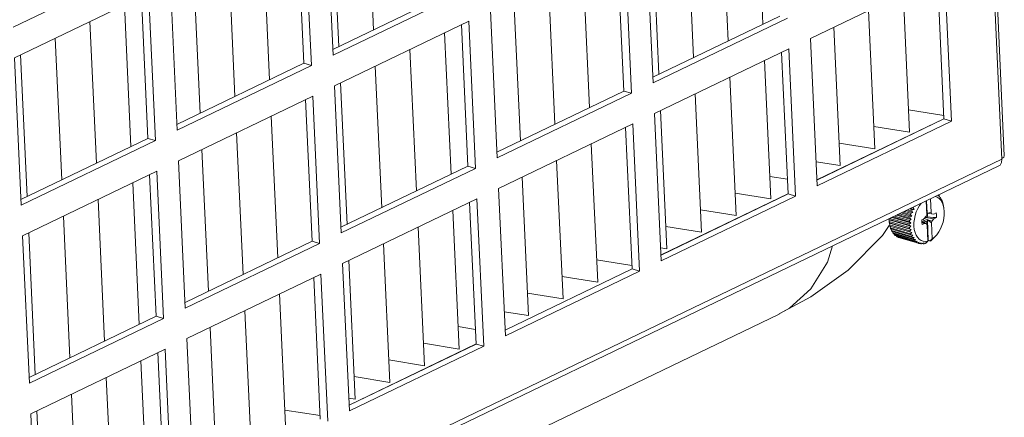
# Model space of a CAD drawing. Header units: millimetres. Extents: x 3925 to 5043, y -86 to 778.
# Tile 261 of 439: x 4937 to 4974, y 98 to 113. Entities that reach past the tile are written whole.
import ezdxf

# ---------------------------------------------------------------- set-up
doc = ezdxf.new("R2010")
doc.units = ezdxf.units.MM
doc.header["$LTSCALE"] = 46.255
for name, color, linetype in [('H30-BOTTOM-CDXF_CONTINUOUS_LINE', 7, 'CONTINUOUS'), ('H30K-FOG-FILDXF_CONTINUOUS_LINE', 7, 'CONTINUOUS'), ('SW3DPS-52-39DXF_CONTINUOUS_LINE', 7, 'CONTINUOUS')]:
    doc.layers.add(name, color=color, linetype=linetype)

msp = doc.modelspace()

# ---------------------------------------------------------------- linework, layer by layer
at = {"layer": 'H30-BOTTOM-CDXF_CONTINUOUS_LINE', "color": 7, "linetype": 'Continuous', "lineweight": 0}
for p, q in [((4916.9502, 79.0439), (4965.2784, 102.3307)), ((4965.2779, 102.3319), (4965.2837, 102.3346))]:
    msp.add_line(p, q, dxfattribs=at)
for points in [[(4965.2837, 102.3346), (4966.4694, 102.9765), (4967.8837, 103.9928), (4969.1671, 105.2929), (4969.4243, 105.6735)], [(4966.4704, 103.2792), (4967.0954, 104.2846), (4967.2939, 104.9024)], [(4965.2837, 102.3346), (4965.663, 102.5485), (4966.4704, 103.2792)]]:
    msp.add_lwpolyline(points, dxfattribs=at)
at = {"layer": 'H30K-FOG-FILDXF_CONTINUOUS_LINE', "color": 7, "linetype": 'Continuous', "lineweight": 0}
for p, q in [((4973.6748, 108.1741), (4972.2798, 138.4837)), ((4972.372, 138.5603), (4973.7648, 108.2969)), ((4964.4177, 118.6122), (4964.6636, 113.269)), ((4949.7409, 118.402), (4949.9868, 113.0588)), ((4948.2044, 117.6616), (4948.4601, 112.1041)), ((4948.4347, 117.7726), (4948.6806, 112.4295)), ((4963.1115, 117.9829), (4963.3574, 112.6397)), ((4961.8054, 117.3535), (4962.0513, 112.0103)), ((4947.3603, 111.7932), (4947.1143, 117.1364)), ((4947.6438, 111.7108), (4947.388, 117.2683)), ((4960.2688, 116.6131), (4960.5246, 111.0556)), ((4960.4992, 116.7241), (4960.7451, 111.3809)), ((4945.8224, 116.5139), (4946.0683, 111.1707)), ((4959.7082, 110.6622), (4959.4525, 116.2198)), ((4944.5162, 115.8845), (4944.7621, 110.5413)), ((4959.4247, 110.7447), (4959.1788, 116.0879)), ((4936.3957, 113.1526), (4941.4571, 115.5915)), ((4957.8869, 115.4654), (4958.1328, 110.1222)), ((4943.2101, 115.2551), (4943.456, 109.912)), ((4971.5169, 115.1712), (4966.4555, 112.7324)), ((4971.7727, 109.6137), (4971.5169, 115.1712)), ((4942.3266, 114.8295), (4942.5824, 109.2719)), ((4956.5807, 114.836), (4956.8266, 109.4928)), ((4971.4892, 109.6962), (4971.2433, 115.0394)), ((4941.5103, 114.4361), (4936.4489, 111.9973)), ((4941.766, 108.8786), (4941.5103, 114.4361)), ((4948.4503, 112.3185), (4953.238, 114.6254)), ((4948.4601, 112.1041), (4953.5215, 114.5429)), ((4969.9513, 114.4168), (4970.1917, 109.1939)), ((4940.5977, 113.9964), (4940.8436, 108.6532)), ((4941.4825, 108.961), (4941.2366, 114.3042)), ((4955.2745, 114.2066), (4955.5204, 108.8634)), ((4954.3911, 113.7809), (4954.6468, 108.2234)), ((4968.6451, 113.7875), (4968.8855, 108.5645)), ((4939.2916, 113.367), (4939.5375, 108.0238)), ((4953.5747, 113.3876), (4948.5133, 110.9488)), ((4953.547, 107.9125), (4953.301, 113.2557)), ((4953.8305, 107.8301), (4953.5747, 113.3876)), ((4960.5147, 111.2699), (4965.3025, 113.5769)), ((4960.5246, 111.0556), (4965.586, 113.4944)), ((4952.6622, 112.9479), (4952.9081, 107.6047)), ((4967.339, 113.1581), (4967.5794, 107.9351)), ((4937.9854, 112.7376), (4938.2313, 107.3945)), ((4966.4555, 112.7324), (4966.7113, 107.1749)), ((4936.6792, 112.1083), (4936.9251, 106.7651)), ((4951.356, 112.3185), (4951.6019, 106.9753)), ((4965.6392, 112.3391), (4960.5778, 109.9002)), ((4965.6114, 106.864), (4965.3655, 112.2072)), ((4965.895, 106.7815), (4965.6392, 112.3391)), ((4936.4489, 111.9973), (4936.7046, 106.4398)), ((4942.5725, 109.4863), (4947.3603, 111.7932)), ((4947.6438, 111.7108), (4947.3603, 111.7932)), ((4964.7266, 111.8993), (4964.967, 106.6764)), ((4942.5824, 109.2719), (4947.6438, 111.7108)), ((4950.0498, 111.6891), (4950.2958, 106.3459)), ((4948.7437, 111.0598), (4948.9896, 105.7166)), ((4963.4205, 111.27), (4963.6609, 106.047)), ((4948.5133, 110.9488), (4948.7691, 105.3912)), ((4954.637, 108.4377), (4959.4247, 110.7447)), ((4954.6468, 108.2234), (4959.7082, 110.6622)), ((4959.7082, 110.6622), (4959.4247, 110.7447)), ((4962.1143, 110.6406), (4962.3547, 105.4176)), ((4947.697, 110.5554), (4942.6356, 108.1166)), ((4947.6692, 105.0803), (4947.4233, 110.4235)), ((4947.9527, 104.9979), (4947.697, 110.5554)), ((4960.5778, 109.9002), (4960.8336, 104.3427)), ((4960.8081, 110.0112), (4961.0485, 104.7882)), ((4971.4832, 109.8256), (4970.1528, 110.0389)), ((4946.1313, 109.801), (4946.3772, 104.4578)), ((4959.7614, 109.5069), (4954.7, 107.068)), ((4960.0172, 103.9493), (4959.7614, 109.5069)), ((4971.4878, 109.6991), (4966.7013, 107.3927)), ((4966.7014, 107.3892), (4971.4892, 109.6962)), ((4966.7113, 107.1749), (4971.7727, 109.6137)), ((4971.7727, 109.6137), (4971.4892, 109.6962)), ((4944.8252, 109.1716), (4945.0711, 103.8284)), ((4959.7337, 104.0318), (4959.4878, 109.375)), ((4970.1917, 109.1939), (4968.8466, 109.4095)), ((4936.6948, 106.6541), (4941.4825, 108.961)), ((4936.7046, 106.4398), (4941.766, 108.8786)), ((4941.766, 108.8786), (4941.4825, 108.961)), ((4968.8855, 108.5645), (4967.5405, 108.7802)), ((4943.519, 108.5423), (4943.7649, 103.1991)), ((4958.1958, 108.7525), (4958.4362, 103.5295)), ((4973.6748, 108.1741), (4921.8362, 83.1959)), ((4942.6356, 108.1166), (4942.8913, 102.559)), ((4956.8896, 108.1231), (4957.13, 102.9001)), ((4967.5794, 107.9351), (4966.6696, 108.081)), ((4973.554, 107.9188), (4921.7155, 82.9405)), ((4941.8192, 107.7232), (4936.7578, 105.2844)), ((4942.075, 102.1657), (4941.8192, 107.7232)), ((4948.7592, 105.6056), (4953.547, 107.9125)), ((4948.7691, 105.3912), (4953.8305, 107.8301)), ((4953.8305, 107.8301), (4953.547, 107.9125)), ((4940.9067, 107.2835), (4941.1526, 101.9403)), ((4941.7914, 102.2482), (4941.5455, 107.5913)), ((4955.5835, 107.4937), (4955.8238, 102.2707)), ((4965.586, 107.4159), (4964.9281, 107.5214)), ((4954.7, 107.068), (4954.9558, 101.5105)), ((4939.6005, 106.6541), (4939.8464, 101.3109)), ((4953.8837, 106.6747), (4948.8223, 104.2359)), ((4953.8559, 101.1996), (4953.61, 106.5428)), ((4954.1394, 101.1172), (4953.8837, 106.6747)), ((4965.61, 106.8669), (4960.8235, 104.5605)), ((4960.8237, 104.557), (4965.6114, 106.864)), ((4960.8336, 104.3427), (4965.895, 106.7815)), ((4964.967, 106.6764), (4963.622, 106.892)), ((4965.895, 106.7815), (4965.6114, 106.864)), ((4952.9711, 106.235), (4953.2115, 101.012)), ((4963.6609, 106.047), (4962.3158, 106.2627)), ((4938.2943, 106.0248), (4938.5402, 100.6816)), ((4951.665, 105.6056), (4951.9053, 100.3826)), ((4962.3547, 105.4176), (4961.0096, 105.6333)), ((4936.7578, 105.2844), (4937.0136, 99.7269)), ((4936.9882, 105.3954), (4937.2341, 100.0522)), ((4942.8815, 102.7734), (4947.6692, 105.0803)), ((4947.9527, 104.9979), (4947.6692, 105.0803)), ((4942.8913, 102.559), (4947.9527, 104.9979)), ((4950.3588, 104.9762), (4950.5992, 99.7533)), ((4961.0485, 104.7882), (4960.8113, 104.8263)), ((4949.0526, 104.3469), (4949.293, 99.1239)), ((4959.7277, 104.1612), (4958.3973, 104.3745)), ((4948.8223, 104.2359), (4949.078, 98.6783)), ((4959.7323, 104.0347), (4954.9458, 101.7283)), ((4954.9459, 101.7249), (4959.7337, 104.0318)), ((4954.9558, 101.5105), (4960.0172, 103.9493)), ((4960.0172, 103.9493), (4959.7337, 104.0318)), ((4948.0059, 103.8425), (4942.9445, 101.4037)), ((4947.9781, 98.3675), (4947.7322, 103.7106)), ((4948.2617, 98.285), (4948.0059, 103.8425)), ((4958.4362, 103.5295), (4957.0911, 103.7452)), ((4946.4403, 103.0881), (4946.6807, 97.8651)), ((4957.13, 102.9001), (4955.785, 103.1158)), ((4945.1341, 102.4587), (4945.3745, 97.2358)), ((4937.0037, 99.9412), (4941.7914, 102.2482)), ((4937.0136, 99.7269), (4942.075, 102.1657)), ((4942.075, 102.1657), (4941.7914, 102.2482)), ((4955.8238, 102.2707), (4954.9141, 102.4166)), ((4943.828, 101.8294), (4944.0683, 96.6064)), ((4953.8305, 101.7516), (4953.1726, 101.857)), ((4942.9445, 101.4037), (4943.2003, 95.8462)), ((4942.1282, 101.0103), (4937.0667, 98.5715)), ((4942.3839, 95.4528), (4942.1282, 101.0103)), ((4953.8545, 101.2025), (4949.068, 98.8961)), ((4949.0682, 98.8927), (4953.8559, 101.1996)), ((4949.078, 98.6783), (4954.1394, 101.1172)), ((4953.2115, 101.012), (4951.8664, 101.2277)), ((4954.1394, 101.1172), (4953.8559, 101.1996)), ((4942.1004, 95.5353), (4941.8545, 100.8785)), ((4951.9053, 100.3826), (4950.5603, 100.5983)), ((4941.2156, 100.5706), (4941.456, 95.3476)), ((4939.9094, 99.9412), (4940.1498, 94.7183)), ((4950.5992, 99.7533), (4949.2541, 99.9689)), ((4938.6033, 99.3119), (4938.8437, 94.0889)), ((4949.293, 99.1239), (4949.0558, 99.1619)), ((4937.0667, 98.5715), (4937.3225, 93.014)), ((4937.2971, 98.6825), (4937.5375, 93.4595)), ((4947.9722, 98.4969), (4946.6418, 98.7102))]:
    msp.add_line(p, q, dxfattribs=at)
for points in [[(4973.5539, 107.919), (4973.603, 107.9535), (4973.6593, 108.0479), (4973.6748, 108.1741)], [(4973.7647, 108.2969), (4973.7458, 108.2487), (4973.6737, 108.1972)]]:
    msp.add_lwpolyline(points, dxfattribs=at)
at = {"layer": 'SW3DPS-52-39DXF_CONTINUOUS_LINE', "color": 7, "linetype": 'Continuous', "lineweight": 0}
for p, q in [((4970.8388, 106.0797), (4970.8149, 106.599)), ((4970.8516, 106.1416), (4970.8302, 106.6063)), ((4970.9808, 106.6789), (4971.0047, 106.1596)), ((4971.2677, 106.8171), (4971.2717, 106.8097)), ((4971.2717, 106.8097), (4971.2969, 106.8024)), ((4971.2717, 106.8097), (4971.2903, 106.7744)), ((4971.3209, 106.7756), (4971.34, 106.7319)), ((4971.34, 106.7319), (4971.3571, 106.727)), ((4971.34, 106.7319), (4971.3506, 106.7071)), ((4971.3774, 106.6942), (4971.3898, 106.6591)), ((4971.3898, 106.6591), (4971.4016, 106.6249)), ((4971.3965, 106.6396), (4971.4071, 106.6365)), ((4971.4233, 106.5985), (4971.433, 106.5636)), ((4971.433, 106.5636), (4971.4422, 106.5295)), ((4971.4409, 106.5343), (4971.4461, 106.5328)), ((4969.9302, 106.1727), (4970.2326, 106.0847)), ((4970.0017, 106.2071), (4970.2469, 106.1358)), ((4970.3186, 106.1576), (4970.0569, 106.2337)), ((4970.1182, 106.2632), (4970.2737, 106.218)), ((4970.1892, 106.2974), (4970.2922, 106.2675)), ((4970.3652, 106.2819), (4970.2353, 106.3197)), ((4970.2922, 106.2675), (4970.3652, 106.2819)), ((4970.3036, 106.3526), (4970.3257, 106.3462)), ((4970.3257, 106.3462), (4970.3361, 106.3682)), ((4970.3964, 106.3973), (4970.4216, 106.3996)), ((4970.8342, 106.1807), (4970.8516, 106.1416)), ((4970.8516, 106.1416), (4971.0047, 106.1596)), ((4971.0047, 106.1596), (4971.024, 106.1165)), ((4971.4881, 106.3321), (4971.4621, 106.4405)), ((4971.4732, 106.4178), (4971.4732, 106.4174)), ((4971.4881, 106.3321), (4971.4732, 106.4174)), ((4970.2453, 105.6442), (4969.4224, 105.8835)), ((4969.4257, 105.9002), (4970.1818, 105.6802)), ((4969.428, 105.7972), (4969.4339, 105.7636)), ((4969.4294, 105.8203), (4970.1855, 105.6004)), ((4969.4525, 105.9425), (4970.182, 105.7303)), ((4970.2457, 105.7699), (4969.5278, 105.9788)), ((4969.5614, 105.9949), (4970.1862, 105.8132)), ((4969.6298, 106.0279), (4970.1912, 105.8646)), ((4970.2583, 105.8991), (4969.6997, 106.0616)), ((4969.7434, 106.0826), (4970.2032, 105.9489)), ((4969.8141, 106.1167), (4970.213, 106.0007)), ((4970.2827, 106.0292), (4969.8772, 106.1471)), ((4970.2457, 105.7699), (4970.1862, 105.8132)), ((4970.2583, 105.8991), (4970.2032, 105.9489)), ((4970.6533, 105.8287), (4970.6568, 105.8854)), ((4970.6534, 105.8312), (4970.8373, 105.7379)), ((4970.758, 105.7516), (4970.6538, 105.811)), ((4970.6706, 105.8225), (4970.6551, 105.8586)), ((4970.6568, 105.8854), (4970.7497, 105.9325)), ((4970.7257, 105.8711), (4970.8437, 105.8026)), ((4970.7497, 105.9325), (4970.8243, 106.0203)), ((4971.037, 105.8341), (4970.7497, 105.9326)), ((4970.7601, 105.7855), (4970.7525, 105.7809)), ((4970.7857, 105.7641), (4970.7601, 105.7855)), ((4970.7888, 105.9785), (4971.1115, 105.9219)), ((4970.8608, 105.9966), (4970.7925, 105.9828)), ((4970.8243, 106.0203), (4970.8388, 106.0797)), ((4970.8362, 106.1368), (4971.024, 106.1165)), ((4970.8363, 106.1338), (4971.1032, 106.1028)), ((4970.8635, 105.8834), (4970.8437, 105.8026)), ((4970.8437, 105.8026), (4970.8466, 105.7171)), ((4971.0224, 105.7747), (4970.8635, 105.8834)), ((4970.8989, 105.1146), (4970.8635, 105.8834)), ((4971.037, 105.8341), (4971.0224, 105.7747)), ((4971.024, 106.1165), (4971.1032, 106.1028)), ((4971.1115, 105.9219), (4971.037, 105.8341)), ((4971.1032, 106.1028), (4971.1963, 106.1454)), ((4971.2044, 105.969), (4971.1115, 105.9219)), ((4969.434, 105.7725), (4970.1901, 105.5526)), ((4970.257, 105.5243), (4969.4341, 105.7636)), ((4969.4341, 105.7636), (4969.4407, 105.7243)), ((4969.4407, 105.7243), (4969.4455, 105.6972)), ((4969.4455, 105.6972), (4970.2016, 105.4773)), ((4970.2807, 105.4126), (4969.455, 105.6528)), ((4969.4741, 105.5835), (4970.2302, 105.3636)), ((4969.488, 105.5431), (4970.2441, 105.3232)), ((4969.5144, 105.4812), (4970.2705, 105.2613)), ((4969.5326, 105.4458), (4970.2887, 105.2259)), ((4969.5464, 105.4418), (4969.5657, 105.3925)), ((4970.2453, 105.6442), (4970.1818, 105.6802)), ((4970.257, 105.5243), (4970.1901, 105.5526)), ((4970.6647, 105.709), (4970.6622, 105.7221)), ((4970.758, 105.7516), (4970.6647, 105.709)), ((4970.8373, 105.7379), (4970.758, 105.7516)), ((4970.8565, 105.6948), (4970.8373, 105.7379)), ((4970.8845, 105.0878), (4970.8565, 105.6948)), ((4971.0224, 105.7747), (4971.0503, 105.1678)), ((4969.5657, 105.3925), (4970.3218, 105.1726)), ((4969.5879, 105.3626), (4970.344, 105.1427)), ((4969.6088, 105.3566), (4969.627, 105.3189)), ((4969.627, 105.3189), (4970.3831, 105.099)), ((4969.6527, 105.2953), (4970.4088, 105.0754)), ((4969.6828, 105.2866), (4969.6972, 105.2621)), ((4969.6972, 105.2621), (4970.4533, 105.0422)), ((4969.7259, 105.2451), (4970.482, 105.0251)), ((4969.7677, 105.2329), (4969.7748, 105.223)), ((4969.7748, 105.223), (4970.5309, 105.003)), ((4969.8007, 105.2144), (4970.5306, 105.0021)), ((4970.3158, 105.3112), (4970.2441, 105.3232)), ((4970.3617, 105.2222), (4970.2887, 105.2259)), ((4970.4174, 105.1473), (4970.344, 105.1427)), ((4970.482, 105.0878), (4970.4088, 105.0754)), ((4970.5541, 105.0451), (4970.5169, 105.0347)), ((4970.8845, 105.0878), (4970.7953, 104.9988)), ((4970.8989, 105.1146), (4970.8828, 105.1247)), ((4970.8832, 105.1143), (4970.9744, 105.0878)), ((4970.8989, 105.1146), (4970.9749, 105.0924)), ((4970.9914, 105.1), (4970.9744, 105.0878)), ((4970.9744, 105.0878), (4970.9749, 105.0924)), ((4970.9749, 105.0924), (4971.0503, 105.1678)), ((4971.0082, 105.1128), (4970.9914, 105.1)), ((4971.0581, 105.1597), (4971.0621, 105.1585)), ((4971.142, 105.2404), (4971.141, 105.2393)), ((4971.184, 105.2865), (4971.142, 105.2404)), ((4970.5169, 105.0347), (4970.482, 105.0251)), ((4970.562, 104.993), (4970.5568, 104.9945)), ((4970.6046, 105.0092), (4970.562, 104.993)), ((4970.569, 104.9957), (4970.6144, 104.9825)), ((4970.6324, 105.0199), (4970.6046, 105.0092)), ((4970.6696, 104.9903), (4970.6474, 104.9796)), ((4970.7152, 105.0127), (4970.6696, 104.9903)), ((4970.6696, 104.9903), (4970.7023, 104.9808)), ((4970.7697, 105.0048), (4970.7365, 104.9851)), ((4970.8011, 105.0236), (4970.7697, 105.0048)), ((4970.7697, 105.0048), (4970.7927, 104.9981)), ((4970.7927, 104.9981), (4970.7972, 105.0109)), ((4970.7953, 104.9988), (4970.7927, 104.9981)), ((4970.7972, 105.0109), (4970.8011, 105.0236))]:
    msp.add_line(p, q, dxfattribs=at)
for points in [[(4971.3692, 106.6273), (4971.3056, 106.6956), (4971.2327, 106.7446), (4971.1662, 106.7682)], [(4971.2903, 106.7744), (4971.2937, 106.7882), (4971.2969, 106.8024)], [(4971.2969, 106.8024), (4971.3091, 106.7893), (4971.3209, 106.7756)], [(4971.3506, 106.7071), (4971.354, 106.7168), (4971.3571, 106.727)], [(4971.3571, 106.727), (4971.3674, 106.7109), (4971.3774, 106.6942)], [(4971.4621, 106.4405), (4971.4218, 106.5416), (4971.3692, 106.6273)], [(4971.4016, 106.6249), (4971.4045, 106.6306), (4971.4071, 106.6365)], [(4971.4071, 106.6365), (4971.4154, 106.6177), (4971.4233, 106.5985)], [(4971.4422, 106.5295), (4971.4443, 106.531), (4971.4461, 106.5328)], [(4971.4461, 106.5328), (4971.4522, 106.5117), (4971.4578, 106.4903)], [(4970.2469, 106.1358), (4970.2833, 106.1468), (4970.3186, 106.1576)], [(4970.2737, 106.218), (4970.2828, 106.2428), (4970.2922, 106.2675)], [(4970.3186, 106.1576), (4970.2966, 106.1874), (4970.2737, 106.218)], [(4970.3652, 106.2819), (4970.3459, 106.3136), (4970.3257, 106.3462)], [(4970.6295, 106.5096), (4970.568, 106.4243), (4970.5026, 106.3087), (4970.448, 106.1835), (4970.4054, 106.0519), (4970.376, 105.9172), (4970.3604, 105.7827), (4970.3592, 105.6519), (4970.3722, 105.5279), (4970.3992, 105.4139), (4970.4394, 105.3128), (4970.492, 105.2271), (4970.5556, 105.1588), (4970.6285, 105.1098), (4970.709, 105.0813), (4970.795, 105.0739), (4970.8845, 105.0878)], [(4971.184, 105.2865), (4971.2188, 105.3269), (4971.2932, 105.4301), (4971.3586, 105.5457), (4971.4132, 105.6709), (4971.4558, 105.8025), (4971.4852, 105.9372), (4971.5008, 106.0717), (4971.5021, 106.2025), (4971.4881, 106.3321)], [(4971.4578, 106.4903), (4971.465, 106.456), (4971.4716, 106.4227)], [(4971.4716, 106.4227), (4971.4726, 106.4202), (4971.4732, 106.4178)], [(4969.428, 105.7972), (4969.4191, 105.861), (4969.4161, 105.9249)], [(4969.4257, 105.9002), (4969.4238, 105.8918), (4969.4224, 105.8835)], [(4969.4224, 105.8835), (4969.4257, 105.8523), (4969.4294, 105.8203)], [(4969.434, 105.7725), (4969.4315, 105.7963), (4969.4294, 105.8203)], [(4970.1862, 105.8132), (4970.1884, 105.8389), (4970.1912, 105.8646)], [(4970.1912, 105.8646), (4970.2253, 105.882), (4970.2583, 105.8991)], [(4970.2032, 105.9489), (4970.2079, 105.9748), (4970.213, 106.0007)], [(4970.213, 106.0007), (4970.2484, 106.015), (4970.2827, 106.0292)], [(4970.2326, 106.0847), (4970.2395, 106.1103), (4970.2469, 106.1358)], [(4970.2827, 106.0292), (4970.2581, 106.0566), (4970.2326, 106.0847)], [(4970.6622, 105.7221), (4970.655, 105.774), (4970.6533, 105.8287)], [(4970.7247, 105.9199), (4970.7247, 105.9184), (4970.7247, 105.8952), (4970.7257, 105.8711)], [(4970.7257, 105.8711), (4970.7368, 105.8429), (4970.7483, 105.8144), (4970.7601, 105.7855)], [(4970.8604, 106.131), (4970.8643, 106.1084), (4970.8666, 106.0817)], [(4970.8666, 106.0817), (4970.8668, 106.0539), (4970.8649, 106.0254), (4970.8608, 105.9966)], [(4970.8608, 105.9966), (4970.9702, 105.988), (4971.0847, 105.9787), (4971.2044, 105.969)], [(4971.1963, 106.1454), (4971.2053, 106.0899), (4971.208, 106.0306), (4971.2044, 105.969)], [(4969.434, 105.7725), (4969.4339, 105.7681), (4969.4341, 105.7636)], [(4969.455, 105.6528), (4969.45, 105.6748), (4969.4455, 105.6972)], [(4969.4577, 105.6519), (4969.4656, 105.6181), (4969.4741, 105.5835)], [(4969.488, 105.5431), (4969.4808, 105.5631), (4969.4741, 105.5835)], [(4969.4958, 105.5409), (4969.5033, 105.5163), (4969.5144, 105.4812)], [(4969.5326, 105.4458), (4969.5233, 105.4633), (4969.5144, 105.4812)], [(4970.1818, 105.6802), (4970.1816, 105.7052), (4970.182, 105.7303)], [(4970.182, 105.7303), (4970.2144, 105.7503), (4970.2457, 105.7699)], [(4970.1855, 105.6004), (4970.2159, 105.6225), (4970.2453, 105.6442)], [(4970.1901, 105.5526), (4970.1876, 105.5764), (4970.1855, 105.6004)], [(4970.2016, 105.4773), (4970.2298, 105.501), (4970.257, 105.5243)], [(4970.211, 105.4328), (4970.2061, 105.4549), (4970.2016, 105.4773)], [(4970.2302, 105.3636), (4970.2559, 105.3883), (4970.2807, 105.4126)], [(4969.5879, 105.3626), (4969.5766, 105.3773), (4969.5657, 105.3925)], [(4969.6527, 105.2953), (4969.6397, 105.3068), (4969.627, 105.3189)], [(4969.7259, 105.2451), (4969.7114, 105.2532), (4969.6972, 105.2621)], [(4969.8007, 105.2144), (4969.7903, 105.2176), (4969.7748, 105.223)], [(4970.2441, 105.3232), (4970.2369, 105.3432), (4970.2302, 105.3636)], [(4970.2705, 105.2613), (4970.2935, 105.2865), (4970.3158, 105.3112)], [(4970.2887, 105.2259), (4970.2794, 105.2433), (4970.2705, 105.2613)], [(4970.3218, 105.1726), (4970.3421, 105.1976), (4970.3617, 105.2222)], [(4970.344, 105.1427), (4970.3327, 105.1574), (4970.3218, 105.1726)], [(4970.3831, 105.099), (4970.4006, 105.1234), (4970.4174, 105.1473)], [(4970.4088, 105.0754), (4970.3958, 105.0869), (4970.3831, 105.099)], [(4970.4533, 105.0422), (4970.468, 105.0652), (4970.482, 105.0878)], [(4970.482, 105.0251), (4970.4675, 105.0333), (4970.4533, 105.0422)], [(4970.5309, 105.003), (4970.5428, 105.0243), (4970.5541, 105.0451)], [(4971.0599, 105.1614), (4971.0345, 105.1373), (4971.0082, 105.1128)], [(4971.0503, 105.1678), (4971.1371, 105.2387), (4971.184, 105.2865)], [(4971.0621, 105.1585), (4971.0612, 105.1599), (4971.0599, 105.1614)], [(4971.0944, 105.1895), (4971.0783, 105.1738), (4971.0621, 105.1585)], [(4971.141, 105.2393), (4971.1181, 105.2147), (4971.0944, 105.1895)], [(4970.5568, 104.9945), (4970.5464, 104.9977), (4970.5309, 105.003)], [(4970.6144, 104.9825), (4970.6237, 105.0013), (4970.6324, 105.0199)], [(4970.6474, 104.9796), (4970.6308, 104.9807), (4970.6144, 104.9825)], [(4970.7023, 104.9808), (4970.709, 104.9969), (4970.7152, 105.0127)], [(4970.7365, 104.9851), (4970.7193, 104.9826), (4970.7023, 104.9808)]]:
    msp.add_lwpolyline(points, dxfattribs=at)

doc.saveas('drawing.dxf')
